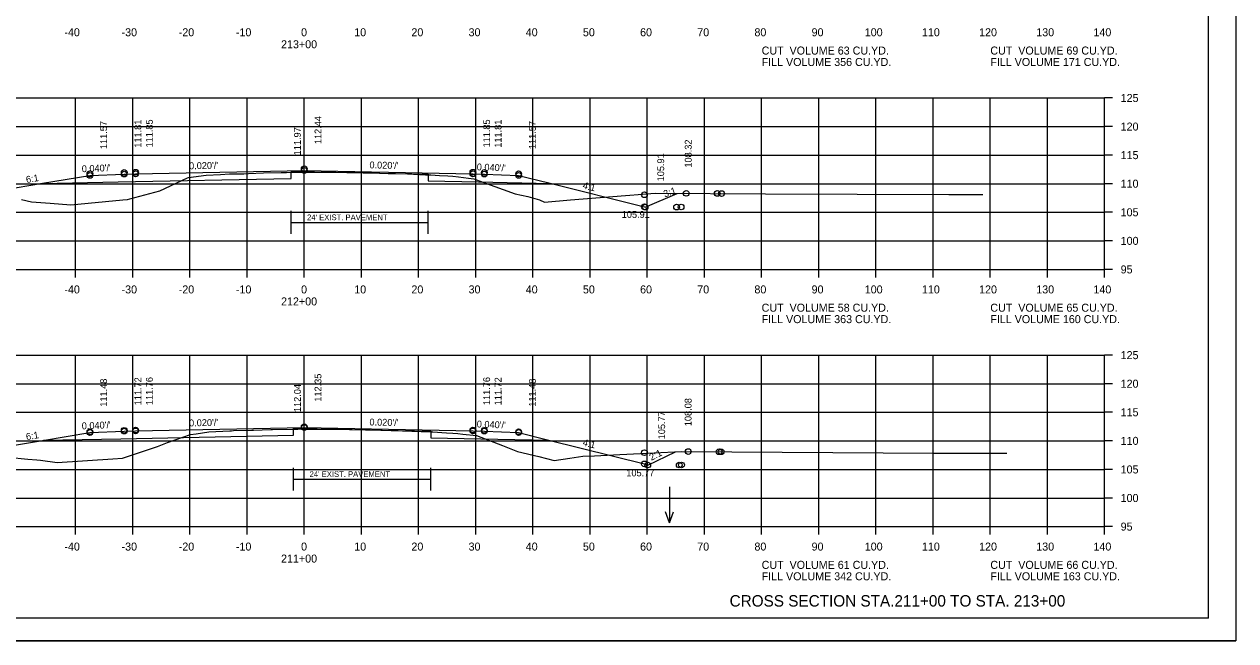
# Model space of a CAD drawing. Extents: x 1175611 to 1176402, y -433344 to -416213.
# Drawn here: x 1175732 to 1175943.9, y -424596.7 to -424488.8 of the extents above; entities that cross this region are included whole.
import ezdxf

# ---------------------------------------------------------------- set-up
doc = ezdxf.new("R2010")
doc.units = 0
for name, color, linetype in [('Default', 7, 'Continuous'), ('R_Alt Surface', 7, 'Continuous'), ('R_Axis', 7, 'Continuous'), ('R_Axis Annot', 7, 'Continuous'), ('R_Border', 7, 'Continuous'), ('R_Draft', 7, 'Continuous'), ('R_Exist Surface', 7, 'Continuous'), ('R_Fin Surface', 7, 'Continuous'), ('R_Grid', 7, 'Continuous'), ('R_No Plot', 7, 'Continuous'), ('R_Water Annot', 7, 'Continuous'), ('R_Xsect Elev', 7, 'Continuous'), ('R_Xsect Slope', 7, 'Continuous')]:
    doc.layers.add(name, color=color, linetype=linetype)

msp = doc.modelspace()

# ---------------------------------------------------------------- linework, layer by layer
at = {"layer": 'R_Alt Surface'}
for p, q in [((1175778.65, -424523.46), (1175802.65, -424523.46)), ((1175779.09, -424568.4), (1175803.09, -424568.4))]:
    msp.add_line(p, q, dxfattribs=at)
for points in [[(1175735.04, -424516.64), (1175748.43, -424516.38), (1175778.65, -424515.77), (1175778.65, -424514.61), (1175779.93, -424514.58), (1175802.65, -424515.03), (1175802.65, -424516.2), (1175811.43, -424516.38), (1175824.03, -424516.63)], [(1175778.65, -424525.46), (1175778.65, -424521.46)], [(1175802.65, -424525.46), (1175802.65, -424521.46)], [(1175735.36, -424561.58), (1175748.87, -424561.31), (1175779.09, -424560.71), (1175779.09, -424559.54), (1175780.37, -424559.51), (1175803.09, -424559.97), (1175803.09, -424561.14), (1175811.87, -424561.31), (1175823.75, -424561.55)], [(1175779.09, -424570.4), (1175779.09, -424566.4)], [(1175803.09, -424570.4), (1175803.09, -424566.4)]]:
    msp.add_lwpolyline(points, dxfattribs=at)
at = {"layer": 'R_Axis'}
for p, q in [((1175920.97, -424531.69), (1175920.97, -424501.69)), ((1175922.37, -424501.69), (1175920.97, -424501.69)), ((1175922.37, -424506.69), (1175920.97, -424506.69)), ((1175922.37, -424511.69), (1175920.97, -424511.69)), ((1175922.37, -424516.69), (1175920.97, -424516.69)), ((1175922.37, -424521.69), (1175920.97, -424521.69)), ((1175922.37, -424526.69), (1175920.97, -424526.69)), ((1175640.97, -424531.69), (1175920.97, -424531.69)), ((1175740.97, -424533.09), (1175740.97, -424531.69)), ((1175750.97, -424533.09), (1175750.97, -424531.69)), ((1175760.97, -424533.09), (1175760.97, -424531.69)), ((1175770.97, -424533.09), (1175770.97, -424531.69)), ((1175780.97, -424533.09), (1175780.97, -424531.69)), ((1175790.97, -424533.09), (1175790.97, -424531.69)), ((1175800.97, -424533.09), (1175800.97, -424531.69)), ((1175810.97, -424533.09), (1175810.97, -424531.69)), ((1175820.97, -424533.09), (1175820.97, -424531.69)), ((1175830.97, -424533.09), (1175830.97, -424531.69)), ((1175840.97, -424533.09), (1175840.97, -424531.69)), ((1175850.97, -424533.09), (1175850.97, -424531.69)), ((1175860.97, -424533.09), (1175860.97, -424531.69)), ((1175870.97, -424533.09), (1175870.97, -424531.69)), ((1175880.97, -424533.09), (1175880.97, -424531.69)), ((1175890.97, -424533.09), (1175890.97, -424531.69)), ((1175900.97, -424533.09), (1175900.97, -424531.69)), ((1175910.97, -424533.09), (1175910.97, -424531.69)), ((1175920.97, -424533.09), (1175920.97, -424531.69)), ((1175922.37, -424531.69), (1175920.97, -424531.69)), ((1175920.97, -424576.69), (1175920.97, -424546.69)), ((1175922.37, -424546.69), (1175920.97, -424546.69)), ((1175922.37, -424551.69), (1175920.97, -424551.69)), ((1175922.37, -424556.69), (1175920.97, -424556.69)), ((1175922.37, -424561.69), (1175920.97, -424561.69)), ((1175922.37, -424566.69), (1175920.97, -424566.69)), ((1175922.37, -424571.69), (1175920.97, -424571.69)), ((1175640.97, -424576.69), (1175920.97, -424576.69)), ((1175740.97, -424578.09), (1175740.97, -424576.69)), ((1175750.97, -424578.09), (1175750.97, -424576.69)), ((1175760.97, -424578.09), (1175760.97, -424576.69)), ((1175770.97, -424578.09), (1175770.97, -424576.69)), ((1175780.97, -424578.09), (1175780.97, -424576.69)), ((1175790.97, -424578.09), (1175790.97, -424576.69)), ((1175800.97, -424578.09), (1175800.97, -424576.69)), ((1175810.97, -424578.09), (1175810.97, -424576.69)), ((1175820.97, -424578.09), (1175820.97, -424576.69)), ((1175830.97, -424578.09), (1175830.97, -424576.69)), ((1175840.97, -424578.09), (1175840.97, -424576.69)), ((1175850.97, -424578.09), (1175850.97, -424576.69)), ((1175860.97, -424578.09), (1175860.97, -424576.69)), ((1175870.97, -424578.09), (1175870.97, -424576.69)), ((1175880.97, -424578.09), (1175880.97, -424576.69)), ((1175890.97, -424578.09), (1175890.97, -424576.69)), ((1175900.97, -424578.09), (1175900.97, -424576.69)), ((1175910.97, -424578.09), (1175910.97, -424576.69)), ((1175920.97, -424578.09), (1175920.97, -424576.69)), ((1175922.37, -424576.69), (1175920.97, -424576.69))]:
    msp.add_line(p, q, dxfattribs=at)
at = {"layer": 'R_Border'}
for q in [(1175939.15, -424387.23), (1175622.97, -424592.69)]:
    msp.add_line((1175939.15, -424592.69), q, dxfattribs=at)
at = {"layer": 'R_Exist Surface'}
for points in [[(1175731.5, -424519.44), (1175733.26, -424519.84), (1175736.52, -424520.11), (1175740.11, -424520.36), (1175749.23, -424519.53), (1175750.02, -424519.45), (1175750.44, -424519.34), (1175755.68, -424517.92), (1175760.56, -424515.65), (1175760.72, -424515.58), (1175760.74, -424515.58), (1175763.83, -424515.2), (1175766.32, -424515.08), (1175767.87, -424514.99), (1175768.15, -424514.98), (1175768.27, -424514.97), (1175769.97, -424514.96), (1175770.38, -424514.96), (1175771.2, -424514.92), (1175773.83, -424514.81), (1175776.91, -424514.75), (1175777.87, -424514.72), (1175779.18, -424514.7), (1175779.52, -424514.69), (1175779.91, -424514.68), (1175781.38, -424514.65), (1175785.22, -424514.65), (1175786.52, -424514.65), (1175790.67, -424514.73), (1175791.83, -424514.76), (1175792.71, -424514.78), (1175795.63, -424514.88), (1175796.42, -424514.9), (1175799.03, -424514.99), (1175802.17, -424515.12), (1175803.13, -424515.16), (1175804.63, -424515.24), (1175806.08, -424515.32), (1175806.96, -424515.36), (1175807.92, -424515.49), (1175809.71, -424515.71), (1175810.65, -424515.82), (1175812.22, -424516.4), (1175817.86, -424518.47), (1175820.09, -424518.92), (1175822.11, -424519.51), (1175822.99, -424519.91), (1175827.54, -424519.53), (1175842.34, -424518.36), (1175861.62, -424518.44), (1175893.7, -424518.6), (1175896.89, -424518.6), (1175899.65, -424518.6)], [(1175725.67, -424564.2), (1175732.64, -424564.87), (1175734.18, -424565), (1175734.82, -424565.09), (1175737.74, -424565.47), (1175747.46, -424564.83), (1175749.16, -424564.72), (1175749.7, -424564.55), (1175755.28, -424562.69), (1175757.04, -424562), (1175761.05, -424560.6), (1175762.08, -424560.44), (1175764.25, -424560.14), (1175767.92, -424559.93), (1175768.21, -424559.91), (1175768.22, -424559.91), (1175768.57, -424559.9), (1175771.77, -424559.83), (1175772.06, -424559.82), (1175775.11, -424559.73), (1175775.34, -424559.72), (1175775.4, -424559.73), (1175779.58, -424559.63), (1175779.85, -424559.63), (1175780.52, -424559.61), (1175780.7, -424559.65), (1175780.92, -424559.65), (1175786.48, -424559.65), (1175787, -424559.65), (1175791.66, -424559.76), (1175792.2, -424559.77), (1175792.56, -424559.78), (1175796.16, -424559.88), (1175796.52, -424559.89), (1175803.03, -424560.13), (1175803.44, -424560.14), (1175805.83, -424560.27), (1175806.98, -424560.33), (1175807.83, -424560.42), (1175808.73, -424560.51), (1175811.09, -424560.75), (1175815.63, -424562.53), (1175818.24, -424563.57), (1175821.97, -424564.44), (1175824.67, -424565.1), (1175827.4, -424564.71), (1175829.7, -424564.39), (1175831.74, -424564.29), (1175836.17, -424564.08), (1175842.2, -424563.79), (1175846.88, -424563.56), (1175891.08, -424563.82), (1175897.82, -424563.85), (1175898.85, -424563.86), (1175903.86, -424563.86)]]:
    msp.add_lwpolyline(points, dxfattribs=at)
at = {"layer": 'R_Fin Surface'}
for points in [[(1175709.35, -424518.6), (1175715.87, -424520.77), (1175721.47, -424518.91), (1175735.2, -424516.62), (1175743.47, -424515.24), (1175749.47, -424515), (1175751.47, -424514.96), (1175780.97, -424514.37), (1175810.47, -424514.96), (1175812.47, -424515), (1175818.47, -424515.24), (1175823.75, -424516.56), (1175840.47, -424520.74), (1175840.59, -424520.78), (1175846.17, -424518.38)], [(1175709.93, -424564.05), (1175715.46, -424565.9), (1175721.47, -424563.9), (1175735.2, -424561.61), (1175743.47, -424560.23), (1175749.47, -424559.99), (1175751.47, -424559.95), (1175780.97, -424559.36), (1175810.47, -424559.95), (1175812.47, -424559.99), (1175818.47, -424560.23), (1175823.75, -424561.55), (1175840.47, -424565.73), (1175841.05, -424565.92), (1175845.9, -424563.6)]]:
    msp.add_lwpolyline(points, dxfattribs=at)
at = {"layer": 'R_Grid'}
for p, q in [((1175640.97, -424501.69), (1175920.97, -424501.69)), ((1175740.97, -424531.69), (1175740.97, -424501.69)), ((1175750.97, -424531.69), (1175750.97, -424501.69)), ((1175760.97, -424531.69), (1175760.97, -424501.69)), ((1175770.97, -424531.69), (1175770.97, -424501.69)), ((1175780.97, -424531.69), (1175780.97, -424501.69)), ((1175790.97, -424531.69), (1175790.97, -424501.69)), ((1175800.97, -424531.69), (1175800.97, -424501.69)), ((1175810.97, -424531.69), (1175810.97, -424501.69)), ((1175820.97, -424531.69), (1175820.97, -424501.69)), ((1175830.97, -424531.69), (1175830.97, -424501.69)), ((1175840.97, -424531.69), (1175840.97, -424501.69)), ((1175850.97, -424531.69), (1175850.97, -424501.69)), ((1175860.97, -424531.69), (1175860.97, -424501.69)), ((1175870.97, -424531.69), (1175870.97, -424501.69)), ((1175880.97, -424531.69), (1175880.97, -424501.69)), ((1175890.97, -424531.69), (1175890.97, -424501.69)), ((1175900.97, -424531.69), (1175900.97, -424501.69)), ((1175910.97, -424531.69), (1175910.97, -424501.69)), ((1175920.97, -424531.69), (1175920.97, -424501.69)), ((1175640.97, -424506.69), (1175920.97, -424506.69)), ((1175640.97, -424511.69), (1175920.97, -424511.69)), ((1175640.97, -424516.69), (1175920.97, -424516.69)), ((1175640.97, -424521.69), (1175920.97, -424521.69)), ((1175640.97, -424526.69), (1175920.97, -424526.69)), ((1175640.97, -424531.69), (1175920.97, -424531.69)), ((1175640.97, -424546.69), (1175920.97, -424546.69)), ((1175740.97, -424576.69), (1175740.97, -424546.69)), ((1175750.97, -424576.69), (1175750.97, -424546.69)), ((1175760.97, -424576.69), (1175760.97, -424546.69)), ((1175770.97, -424576.69), (1175770.97, -424546.69)), ((1175780.97, -424576.69), (1175780.97, -424546.69)), ((1175790.97, -424576.69), (1175790.97, -424546.69)), ((1175800.97, -424576.69), (1175800.97, -424546.69)), ((1175810.97, -424576.69), (1175810.97, -424546.69)), ((1175820.97, -424576.69), (1175820.97, -424546.69)), ((1175830.97, -424576.69), (1175830.97, -424546.69)), ((1175840.97, -424576.69), (1175840.97, -424546.69)), ((1175850.97, -424576.69), (1175850.97, -424546.69)), ((1175860.97, -424576.69), (1175860.97, -424546.69)), ((1175870.97, -424576.69), (1175870.97, -424546.69)), ((1175880.97, -424576.69), (1175880.97, -424546.69)), ((1175890.97, -424576.69), (1175890.97, -424546.69)), ((1175900.97, -424576.69), (1175900.97, -424546.69)), ((1175910.97, -424576.69), (1175910.97, -424546.69)), ((1175920.97, -424576.69), (1175920.97, -424546.69)), ((1175640.97, -424551.69), (1175920.97, -424551.69)), ((1175640.97, -424556.69), (1175920.97, -424556.69)), ((1175640.97, -424561.69), (1175920.97, -424561.69)), ((1175640.97, -424566.69), (1175920.97, -424566.69)), ((1175640.97, -424571.69), (1175920.97, -424571.69)), ((1175640.97, -424576.69), (1175920.97, -424576.69))]:
    msp.add_line(p, q, dxfattribs=at)
at = {"layer": 'R_No Plot'}
msp.add_line((1175610.57, -424596.67), (1175943.91, -424596.67), dxfattribs=at)
msp.add_lwpolyline([(1175610.57, -424383.34), (1175943.91, -424383.34), (1175943.91, -424596.68), (1175610.57, -424596.68)], close=True, dxfattribs=at)
for centre in [(1175743.47, -424514.96), (1175743.47, -424515.24), (1175749.47, -424514.72), (1175749.47, -424515), (1175751.47, -424514.68), (1175751.47, -424514.96), (1175780.97, -424514.09), (1175780.97, -424514.37), (1175810.47, -424514.68), (1175810.47, -424514.96), (1175812.47, -424514.72), (1175812.47, -424515), (1175818.47, -424514.96), (1175818.47, -424515.24), (1175840.47, -424518.63), (1175847.78, -424518.38), (1175853.21, -424518.4), (1175853.96, -424518.41), (1175840.47, -424520.74), (1175840.59, -424520.78), (1175846.09, -424520.78), (1175846.89, -424520.77), (1175780.97, -424559.22), (1175780.97, -424559.36), (1175743.47, -424560.09), (1175743.47, -424560.23), (1175749.47, -424559.85), (1175749.47, -424559.99), (1175751.47, -424559.81), (1175751.47, -424559.95), (1175810.47, -424559.81), (1175810.47, -424559.95), (1175812.47, -424559.85), (1175812.47, -424559.99), (1175818.47, -424560.09), (1175818.47, -424560.23), (1175840.47, -424563.76), (1175848.13, -424563.56), (1175853.53, -424563.6), (1175853.89, -424563.6), (1175840.47, -424565.73), (1175841.05, -424565.92), (1175846.55, -424565.92), (1175846.95, -424565.91)]:
    msp.add_circle(centre, 0.5, dxfattribs=at)
at = {"layer": 'R_Water Annot'}
for p, q in [((1175844.88, -424569.76), (1175844.88, -424576.05)), ((1175844.88, -424576.05), (1175844.18, -424574.12)), ((1175844.88, -424576.05), (1175845.58, -424574.12))]:
    msp.add_line(p, q, dxfattribs=at)

# ---------------------------------------------------------------- texts
at = {"layer": 'Default'}
for s, p in [('CUT  VOLUME 63 CU.YD.', (1175860.97, -424494.09)), ('CUT  VOLUME 69 CU.YD.', (1175900.97, -424494.09)), ('FILL VOLUME 356 CU.YD.', (1175860.97, -424496.09)), ('FILL VOLUME 171 CU.YD.', (1175900.97, -424496.09)), ('CUT  VOLUME 58 CU.YD.', (1175860.97, -424539.09)), ('CUT  VOLUME 65 CU.YD.', (1175900.97, -424539.09)), ('FILL VOLUME 363 CU.YD.', (1175860.97, -424541.09)), ('FILL VOLUME 160 CU.YD.', (1175900.97, -424541.09)), ('CUT  VOLUME 61 CU.YD.', (1175860.97, -424584.09)), ('FILL VOLUME 342 CU.YD.', (1175860.97, -424586.09)), ('CUT  VOLUME 66 CU.YD.', (1175900.97, -424584.09)), ('FILL VOLUME 163 CU.YD.', (1175900.97, -424586.09))]:
    msp.add_text(s, height=1.4, dxfattribs=at).set_placement(p)
at = {"layer": 'R_Alt Surface'}
for p in [(1175781.46, -424523.08), (1175781.9, -424568.01)]:
    msp.add_text("24' EXIST. PAVEMENT", height=1, dxfattribs=at).set_placement(p)
at = {"layer": 'R_Axis Annot'}
for s, p in [('-40', (1175739.01, -424490.89)), ('-30', (1175749.01, -424490.89)), ('-20', (1175759.01, -424490.89)), ('-10', (1175769.01, -424490.89)), ('0', (1175780.41, -424490.89)), ('10', (1175789.71, -424490.89)), ('20', (1175799.71, -424490.89)), ('30', (1175809.71, -424490.89)), ('40', (1175819.71, -424490.89)), ('50', (1175829.71, -424490.89)), ('60', (1175839.71, -424490.89)), ('70', (1175849.71, -424490.89)), ('80', (1175859.71, -424490.89)), ('90', (1175869.71, -424490.89)), ('100', (1175879.01, -424490.89)), ('110', (1175889.01, -424490.89)), ('120', (1175899.01, -424490.89)), ('130', (1175909.01, -424490.89)), ('140', (1175919.01, -424490.89)), ('213+00', (1175776.91, -424492.99)), ('125', (1175923.77, -424502.39)), ('120', (1175923.77, -424507.39)), ('115', (1175923.77, -424512.39)), ('110', (1175923.77, -424517.39)), ('105', (1175923.77, -424522.39)), ('100', (1175923.77, -424527.39)), ('95', (1175923.77, -424532.39)), ('-40', (1175739.01, -424535.89)), ('-30', (1175749.01, -424535.89)), ('-20', (1175759.01, -424535.89)), ('-10', (1175769.01, -424535.89)), ('0', (1175780.41, -424535.89)), ('10', (1175789.71, -424535.89)), ('20', (1175799.71, -424535.89)), ('30', (1175809.71, -424535.89)), ('40', (1175819.71, -424535.89)), ('50', (1175829.71, -424535.89)), ('60', (1175839.71, -424535.89)), ('70', (1175849.71, -424535.89)), ('80', (1175859.71, -424535.89)), ('90', (1175869.71, -424535.89)), ('100', (1175879.01, -424535.89)), ('110', (1175889.01, -424535.89)), ('120', (1175899.01, -424535.89)), ('130', (1175909.01, -424535.89)), ('140', (1175919.01, -424535.89)), ('212+00', (1175776.91, -424537.99)), ('125', (1175923.77, -424547.39)), ('120', (1175923.77, -424552.39)), ('115', (1175923.77, -424557.39)), ('110', (1175923.77, -424562.39)), ('105', (1175923.77, -424567.39)), ('100', (1175923.77, -424572.39)), ('95', (1175923.77, -424577.39)), ('-40', (1175739.01, -424580.89)), ('-30', (1175749.01, -424580.89)), ('-20', (1175759.01, -424580.89)), ('-10', (1175769.01, -424580.89)), ('0', (1175780.41, -424580.89)), ('10', (1175789.71, -424580.89)), ('20', (1175799.71, -424580.89)), ('30', (1175809.71, -424580.89)), ('40', (1175819.71, -424580.89)), ('50', (1175829.71, -424580.89)), ('60', (1175839.71, -424580.89)), ('70', (1175849.71, -424580.89)), ('80', (1175859.71, -424580.89)), ('90', (1175869.71, -424580.89)), ('100', (1175879.01, -424580.89)), ('110', (1175889.01, -424580.89)), ('120', (1175899.01, -424580.89)), ('130', (1175909.01, -424580.89)), ('140', (1175919.01, -424580.89)), ('211+00', (1175776.91, -424582.99))]:
    msp.add_text(s, height=1.4, dxfattribs=at).set_placement(p)
at = {"layer": 'R_Draft'}
msp.add_text('CROSS SECTION STA.211+00 TO STA. 213+00', height=2, dxfattribs=at).set_placement((1175855.37, -424590.69))
at = {"layer": 'R_Xsect Elev'}
for s, p in [('111.57', (1175746.47, -424510.63)), ('111.81', (1175752.47, -424510.39)), ('111.85', (1175754.47, -424510.35)), ('112.44', (1175783.97, -424509.76)), ('111.85', (1175813.47, -424510.35)), ('111.81', (1175815.47, -424510.39)), ('111.57', (1175821.47, -424510.63)), ('111.97', (1175780.37, -424511.72)), ('108.32', (1175848.73, -424513.87)), ('105.91', (1175843.92, -424516.28)), ('111.72', (1175752.47, -424555.47)), ('111.76', (1175754.47, -424555.43)), ('112.35', (1175783.97, -424554.84)), ('111.76', (1175813.47, -424555.43)), ('111.72', (1175815.47, -424555.47)), ('111.48', (1175746.47, -424555.71)), ('112.04', (1175780.37, -424556.65)), ('111.48', (1175821.47, -424555.71)), ('108.08', (1175848.71, -424559.12)), ('105.77', (1175844.09, -424561.42))]:
    msp.add_text(s, height=1.2, rotation=90, dxfattribs=at).set_placement(p)
for s, p in [('105.91', (1175836.5, -424522.67)), ('105.77', (1175837.3, -424567.9))]:
    msp.add_text(s, height=1.2, dxfattribs=at).set_placement(p)
at = {"layer": 'R_Xsect Slope'}
for s, rotation, p in [("0.040'/'", 2.2906, (1175742.07, -424514.69)), ("0.020'/'", 1.1458, (1175760.83, -424514.17)), ("0.020'/'", 358.8542, (1175792.36, -424514)), ("0.040'/'", 357.7094, (1175811.12, -424514.34)), ('6:1', 9.4623, (1175732.39, -424516.58)), ('4:1', 345.9638, (1175829.59, -424517.5)), ('3:1', 18.4349, (1175844.02, -424519.1)), ("0.040'/'", 2.2906, (1175742.07, -424559.68)), ("0.020'/'", 1.1458, (1175760.83, -424559.16)), ("0.020'/'", 358.8542, (1175792.36, -424558.99)), ("0.040'/'", 357.7094, (1175811.12, -424559.33)), ('6:1', 9.4623, (1175732.39, -424561.57)), ('4:1', 345.9638, (1175829.59, -424562.49)), ('2:1', 26.5483, (1175841.68, -424565.19))]:
    msp.add_text(s, height=1.2, rotation=rotation, dxfattribs=at).set_placement(p)

doc.saveas('drawing.dxf')
